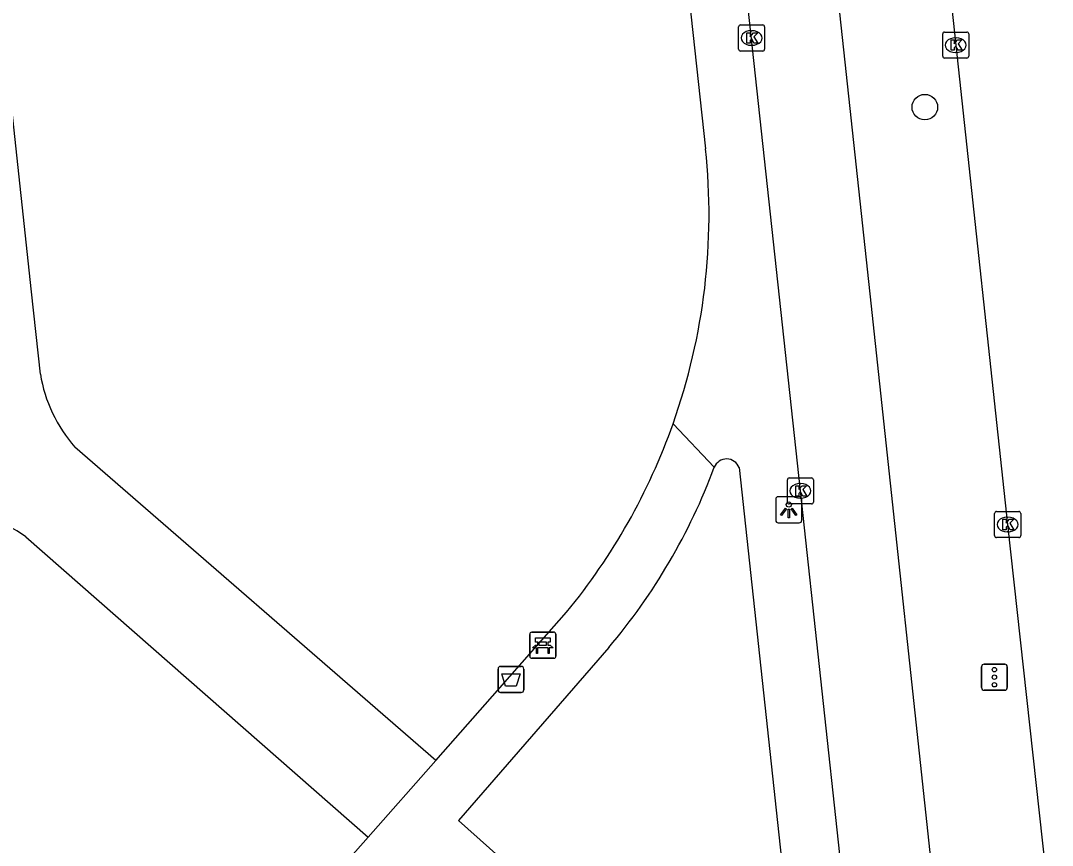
# Model space of a CAD drawing. Extents: x 160026 to 161302, y 384757 to 385701.
# Drawn here: x 161221.6 to 161261.12, y 384917.4 to 384949 of the extents above; entities that cross this region are included whole.
import ezdxf

# ---------------------------------------------------------------- set-up
doc = ezdxf.new("R2010")
doc.units = 0
for name, color, linetype in [('IMGEO_Afvalbak', 7, 'Continuous'), ('IMGEO_Bank', 7, 'Continuous'), ('IMGEO_Boom', 7, 'Continuous'), ('IMGEO_Fietspad_gesloten', 7, 'Continuous'), ('IMGEO_Kolk', 7, 'Continuous'), ('IMGEO_Lichtpunt', 7, 'Continuous'), ('IMGEO_Rijbaan_regionaal_gesloten', 7, 'Continuous'), ('IMGEO_Verkeersregelinstallatiepaal', 7, 'Continuous'), ('IMGEO_Voetpad_open', 7, 'Continuous')]:
    doc.layers.add(name, color=color, linetype=linetype)

msp = doc.modelspace()

# ---------------------------------------------------------------- linework, layer by layer
at = {"layer": 'IMGEO_Afvalbak'}
for p, q in [((161239.889, 384923.353), (161239.889, 384924.153)), ((161239.889, 384924.153), (161239.889, 384923.353)), ((161239.989, 384924.253), (161240.779, 384924.253)), ((161240.779, 384924.253), (161239.989, 384924.253)), ((161240.879, 384924.153), (161240.879, 384923.353)), ((161240.879, 384923.353), (161240.879, 384924.153)), ((161240.779, 384923.253), (161239.989, 384923.253)), ((161239.989, 384923.253), (161240.779, 384923.253))]:
    msp.add_line(p, q, dxfattribs=at)
msp.add_lwpolyline([(161240.032, 384923.967), (161240.736, 384923.967), (161240.587, 384923.497), (161240.181, 384923.497), (161240.032, 384923.967)], dxfattribs=at)
for centre, start, end in [((161239.989, 384924.153), 90, 180), ((161239.989, 384924.153), 90, 180), ((161240.779, 384924.153), 0, 90), ((161240.779, 384924.153), 360, 90), ((161239.989, 384923.353), 180, 270), ((161239.989, 384923.353), 180, 270), ((161240.779, 384923.353), 270, 0), ((161240.779, 384923.353), 270, 0)]:
    msp.add_arc(centre, 0.1, start, end, dxfattribs=at)
at = {"layer": 'IMGEO_Bank'}
for p, q in [((161241.18, 384925.565), (161242.021, 384925.565)), ((161242.021, 384925.565), (161241.18, 384925.565)), ((161241.105, 384924.64), (161241.105, 384925.481)), ((161241.105, 384925.481), (161241.105, 384924.64)), ((161241.414, 384925.071), (161241.414, 384925.177)), ((161241.458, 384925.177), (161241.458, 384925.071)), ((161241.746, 384925.183), (161241.464, 384925.183)), ((161241.752, 384925.071), (161241.752, 384925.177)), ((161241.796, 384925.177), (161241.796, 384925.071)), ((161242.105, 384925.49), (161242.105, 384924.649)), ((161242.105, 384924.649), (161242.105, 384925.49)), ((161241.802, 384924.963), (161241.409, 384924.963)), ((161241.464, 384925.065), (161241.746, 384925.065)), ((161242.03, 384924.565), (161241.189, 384924.565)), ((161241.189, 384924.565), (161242.03, 384924.565))]:
    msp.add_line(p, q, dxfattribs=at)
for points in [[(161241.408, 384925.183), (161241.322, 384925.183), (161241.322, 384925.344), (161241.885, 384925.344), (161241.885, 384925.183), (161241.802, 384925.183)], [(161241.352, 384924.963), (161241.21, 384924.963), (161241.322, 384925.065), (161241.408, 384925.065)], [(161241.402, 384924.956), (161241.402, 384924.749), (161241.359, 384924.749), (161241.359, 384924.956)], [(161241.802, 384925.065), (161241.885, 384925.065), (161241.997, 384924.963), (161241.858, 384924.963)], [(161241.852, 384924.956), (161241.852, 384924.749), (161241.808, 384924.749), (161241.808, 384924.956)]]:
    msp.add_lwpolyline(points, dxfattribs=at)
for centre, radius, start, end in [((161241.183, 384925.487), 0.0779, 92.4484, 184.2845), ((161241.183, 384925.487), 0.0779, 92.4484, 184.2845), ((161242.027, 384925.487), 0.0779, 2.4484, 94.2845), ((161242.027, 384925.487), 0.0779, 2.4484, 94.2845), ((161241.407, 384925.176), 0.00671, 2.8957, 87.1043), ((161241.464, 384925.176), 0.00671, 92.8957, 177.1043), ((161241.746, 384925.176), 0.00671, 2.8957, 87.1043), ((161241.803, 384925.176), 0.00671, 92.8957, 177.1043), ((161241.352, 384924.956), 0.00671, 2.8957, 87.1043), ((161241.409, 384924.956), 0.00671, 92.8957, 177.1043), ((161241.407, 384925.072), 0.00671, 272.8957, 357.1043), ((161241.464, 384925.072), 0.00671, 182.8957, 267.1043), ((161241.746, 384925.072), 0.00671, 272.8957, 357.1043), ((161241.803, 384925.072), 0.00671, 182.8957, 267.1043), ((161241.801, 384924.956), 0.00671, 2.8957, 87.1043), ((161241.858, 384924.956), 0.00671, 92.8957, 177.1043), ((161241.183, 384924.643), 0.0779, 182.4484, 274.2845), ((161241.183, 384924.643), 0.0779, 182.4484, 274.2845), ((161242.027, 384924.643), 0.0779, 272.4484, 4.2845), ((161242.027, 384924.643), 0.0779, 272.4484, 4.2845)]:
    msp.add_arc(centre, radius, start, end, dxfattribs=at)
at = {"layer": 'IMGEO_Boom'}
msp.add_circle((161256.239, 384945.682), 0.489, dxfattribs=at)
at = {"layer": 'IMGEO_Fietspad_gesloten'}
for points in [[(161253.153, 384915.329), (161253.03, 384916.578), (161251.473, 384930.978), (161246.077, 384980.82), (161245.592, 384985.791)], [(161256.818, 384913.677), (161254.148, 384938.53), (161249.568, 384980.911), (161249.235, 384984.085)]]:
    msp.add_lwpolyline(points, dxfattribs=at)
at = {"layer": 'IMGEO_Kolk'}
for p, q in [((161249.177, 384948.833), (161250.029, 384948.833)), ((161249.102, 384947.907), (161249.102, 384948.759)), ((161249.59, 384948.613), (161249.615, 384948.613)), ((161250.103, 384948.759), (161250.103, 384947.907)), ((161256.922, 384947.635), (161256.922, 384948.487)), ((161256.997, 384948.561), (161257.849, 384948.561)), ((161257.923, 384948.487), (161257.923, 384947.635)), ((161249.613, 384948.053), (161249.588, 384948.053)), ((161257.41, 384948.341), (161257.435, 384948.341)), ((161250.029, 384947.833), (161249.177, 384947.833)), ((161257.433, 384947.781), (161257.408, 384947.781)), ((161257.849, 384947.561), (161256.997, 384947.561)), ((161251.047, 384931.478), (161251.899, 384931.478)), ((161250.972, 384930.552), (161250.972, 384931.404)), ((161251.46, 384931.258), (161251.485, 384931.258)), ((161251.973, 384931.404), (161251.973, 384930.552)), ((161251.483, 384930.698), (161251.458, 384930.698)), ((161251.899, 384930.478), (161251.047, 384930.478)), ((161258.909, 384929.263), (161258.909, 384930.115)), ((161258.984, 384930.189), (161259.836, 384930.189)), ((161259.397, 384929.969), (161259.422, 384929.969)), ((161259.91, 384930.115), (161259.91, 384929.263)), ((161259.836, 384929.189), (161258.984, 384929.189)), ((161259.42, 384929.409), (161259.395, 384929.409))]:
    msp.add_line(p, q, dxfattribs=at)
for points in [[(161249.177, 384948.833), (161250.029, 384948.833)], [(161249.102, 384947.907), (161249.102, 384948.759)], [(161249.423, 384948.533), (161249.546, 384948.533), (161249.546, 384948.382), (161249.676, 384948.533), (161249.84, 384948.533), (161249.694, 384948.382), (161249.847, 384948.133), (161249.695, 384948.133), (161249.61, 384948.297), (161249.546, 384948.23), (161249.546, 384948.133), (161249.423, 384948.133), (161249.423, 384948.533)], [(161250.103, 384948.759), (161250.103, 384947.907)], [(161256.922, 384947.635), (161256.922, 384948.487)], [(161256.997, 384948.561), (161257.849, 384948.561)], [(161257.923, 384948.487), (161257.923, 384947.635)], [(161257.243, 384948.261), (161257.366, 384948.261), (161257.366, 384948.11), (161257.496, 384948.261), (161257.66, 384948.261), (161257.514, 384948.11), (161257.667, 384947.861), (161257.515, 384947.861), (161257.43, 384948.025), (161257.366, 384947.958), (161257.366, 384947.861), (161257.243, 384947.861), (161257.243, 384948.261)], [(161250.029, 384947.833), (161249.177, 384947.833)], [(161257.849, 384947.561), (161256.997, 384947.561)], [(161251.047, 384931.478), (161251.899, 384931.478)], [(161250.972, 384930.552), (161250.972, 384931.404)], [(161251.293, 384931.178), (161251.416, 384931.178), (161251.416, 384931.027), (161251.546, 384931.178), (161251.71, 384931.178), (161251.564, 384931.027), (161251.717, 384930.778), (161251.565, 384930.778), (161251.48, 384930.942), (161251.416, 384930.875), (161251.416, 384930.778), (161251.293, 384930.778), (161251.293, 384931.178)], [(161251.973, 384931.404), (161251.973, 384930.552)], [(161251.899, 384930.478), (161251.047, 384930.478)], [(161258.909, 384929.263), (161258.909, 384930.115)], [(161258.984, 384930.189), (161259.836, 384930.189)], [(161259.23, 384929.889), (161259.353, 384929.889), (161259.353, 384929.738), (161259.483, 384929.889), (161259.647, 384929.889), (161259.501, 384929.738), (161259.654, 384929.489), (161259.502, 384929.489), (161259.417, 384929.653), (161259.353, 384929.586), (161259.353, 384929.489), (161259.23, 384929.489), (161259.23, 384929.889)], [(161259.91, 384930.115), (161259.91, 384929.263)], [(161259.836, 384929.189), (161258.984, 384929.189)]]:
    msp.add_lwpolyline(points, dxfattribs=at)
for centre, start, end in [((161249.179, 384948.757), 91.552, 178.448), ((161249.179, 384948.757), 91.552, 178.448), ((161250.027, 384948.757), 1.552, 88.448), ((161250.027, 384948.757), 1.552, 88.448), ((161256.999, 384948.485), 91.552, 178.448), ((161256.999, 384948.485), 91.552, 178.448), ((161257.847, 384948.485), 1.552, 88.448), ((161257.847, 384948.485), 1.552, 88.448), ((161249.179, 384947.909), 181.552, 268.448), ((161249.179, 384947.909), 181.552, 268.448), ((161250.027, 384947.909), 271.552, 358.448), ((161250.027, 384947.909), 271.552, 358.448), ((161256.999, 384947.637), 181.552, 268.448), ((161256.999, 384947.637), 181.552, 268.448), ((161257.847, 384947.637), 271.552, 358.448), ((161257.847, 384947.637), 271.552, 358.448), ((161251.049, 384931.402), 91.552, 178.448), ((161251.049, 384931.402), 91.552, 178.448), ((161251.897, 384931.402), 1.552, 88.448), ((161251.897, 384931.402), 1.552, 88.448), ((161251.049, 384930.554), 181.552, 268.448), ((161251.049, 384930.554), 181.552, 268.448), ((161251.897, 384930.554), 271.552, 358.448), ((161251.897, 384930.554), 271.552, 358.448), ((161258.986, 384930.113), 91.552, 178.448), ((161258.986, 384930.113), 91.552, 178.448), ((161259.834, 384930.113), 1.552, 88.448), ((161259.834, 384930.113), 1.552, 88.448), ((161258.986, 384929.265), 181.552, 268.448), ((161258.986, 384929.265), 181.552, 268.448), ((161259.834, 384929.265), 271.552, 358.448), ((161259.834, 384929.265), 271.552, 358.448)]:
    msp.add_arc(centre, 0.0765, start, end, dxfattribs=at)
for centre, major_axis, ratio, start_param, end_param in [((161249.589, 384948.333), (-0.387, 0.002), 0.722429, 4.712389, 7.853982), ((161249.614, 384948.333), (-0.39, 0.002), 0.717154, 1.570796, 4.712389), ((161257.409, 384948.061), (-0.387, 0.002), 0.722429, 4.712389, 7.853982), ((161257.434, 384948.061), (-0.39, 0.002), 0.717154, 1.570796, 4.712389), ((161251.459, 384930.978), (-0.387, 0.002), 0.722429, 4.712389, 7.853982), ((161251.484, 384930.978), (-0.39, 0.002), 0.717154, 1.570796, 4.712389), ((161259.396, 384929.689), (-0.387, 0.002), 0.722429, 4.712389, 7.853982), ((161259.421, 384929.689), (-0.39, 0.002), 0.717154, 1.570796, 4.712389)]:
    msp.add_ellipse(centre, major_axis=major_axis, ratio=ratio, start_param=start_param, end_param=end_param, dxfattribs=at)
at = {"layer": 'IMGEO_Lichtpunt'}
for p, q in [((161250.528, 384930.658), (161250.528, 384929.851)), ((161250.528, 384930.658), (161250.528, 384929.851)), ((161251.43, 384930.753), (161250.622, 384930.753)), ((161251.43, 384930.753), (161250.622, 384930.753)), ((161251.524, 384929.851), (161251.524, 384930.658)), ((161251.524, 384929.851), (161251.524, 384930.658)), ((161250.622, 384929.757), (161251.43, 384929.757)), ((161250.622, 384929.757), (161251.43, 384929.757))]:
    msp.add_line(p, q, dxfattribs=at)
for points in [[(161250.902, 384930.322), (161250.941, 384930.294), (161250.753, 384930.032), (161250.715, 384930.059), (161250.902, 384930.322)], [(161251.004, 384930.274), (161251.051, 384930.274), (161251.051, 384929.952), (161251.004, 384929.952), (161251.004, 384930.274)], [(161251.114, 384930.294), (161251.152, 384930.321), (161251.339, 384930.059), (161251.3, 384930.031), (161251.114, 384930.294)]]:
    msp.add_lwpolyline(points, dxfattribs=at)
msp.add_circle((161251.027, 384930.456), 0.0994, dxfattribs=at)
for centre, start, end in [((161250.622, 384930.658), 90, 180), ((161250.622, 384930.658), 90, 180), ((161251.43, 384930.658), 0, 90), ((161251.43, 384930.658), 0, 90), ((161250.622, 384929.851), 180, 270), ((161250.622, 384929.851), 180, 270), ((161251.43, 384929.851), 270, 0), ((161251.43, 384929.851), 270, 360)]:
    msp.add_arc(centre, 0.0946, start, end, dxfattribs=at)
at = {"layer": 'IMGEO_Rijbaan_regionaal_gesloten'}
msp.add_lwpolyline([(161252.606, 384992.853), (161252.733, 384991.645), (161255.011, 384970.36), (161257.423, 384948.061), (161259.41, 384929.689), (161261.101, 384914.228), (161261.124, 384913.92)], dxfattribs=at)
at = {"layer": 'IMGEO_Verkeersregelinstallatiepaal'}
for p, q in [((161258.509, 384924.339), (161259.299, 384924.339)), ((161259.299, 384924.339), (161258.509, 384924.339)), ((161258.409, 384923.439), (161258.409, 384924.239)), ((161258.409, 384924.239), (161258.409, 384923.439)), ((161259.399, 384924.239), (161259.399, 384923.439)), ((161259.399, 384923.439), (161259.399, 384924.239)), ((161259.299, 384923.339), (161258.509, 384923.339)), ((161258.509, 384923.339), (161259.299, 384923.339))]:
    msp.add_line(p, q, dxfattribs=at)
for centre in [(161258.904, 384924.129), (161258.904, 384923.839), (161258.904, 384923.549)]:
    msp.add_circle(centre, 0.085, dxfattribs=at)
for centre, start, end in [((161258.509, 384924.239), 90, 180), ((161258.509, 384924.239), 90, 180), ((161259.299, 384924.239), 0, 90), ((161259.299, 384924.239), 360, 90), ((161258.509, 384923.439), 180, 270), ((161258.509, 384923.439), 180, 270), ((161259.299, 384923.439), 270, 0), ((161259.299, 384923.439), 270, 0)]:
    msp.add_arc(centre, 0.1, start, end, dxfattribs=at)
at = {"layer": 'IMGEO_Voetpad_open'}
for points in [[(161222.359, 384935.454), (161222.019, 384938.609), (161220.787, 384950.054), (161219.357, 384963.691), (161216.386, 384991.219), (161216.672, 384991.597), (161218.201, 384993.615), (161240.379, 384996.103), (161242.159, 384996.294)], [(161242.159, 384996.294), (161247.84, 384944.085)], [(161246.593, 384933.548), (161248.173, 384931.884)], [(161237.504, 384920.648), (161223.684, 384932.658)], [(161249.124, 384931.872), (161250.942, 384915.082)], [(161221.807, 384929.215), (161234.914, 384917.712)], [(161237.504, 384920.648), (161242.518, 384926.333)], [(161244.129, 384924.974), (161238.382, 384918.346), (161245.858, 384911.666), (161248.981, 384912.062)], [(161234.914, 384917.712), (161237.504, 384920.648)], [(161215.755, 384896.144), (161216.362, 384896.826), (161229.49, 384911.562), (161234.914, 384917.712)]]:
    msp.add_lwpolyline(points, dxfattribs=at)
for centre, radius, start, end in [((161223.967, 384941.568), 24.005, 340.4827, 6.0188), ((161227.841, 384936.34), 5.553, 189.1806, 221.5311), ((161223.969, 384941.568), 24.004, 320.6032, 340.4816), ((161226.453, 384939.957), 23.172, 319.7139, 339.6104), ((161248.646, 384931.692), 0.511, 20.6515, 157.9026), ((161218.773, 384925.069), 5.137, 53.8064, 90.6949)]:
    msp.add_arc(centre, radius, start, end, dxfattribs=at)

doc.saveas('drawing.dxf')
